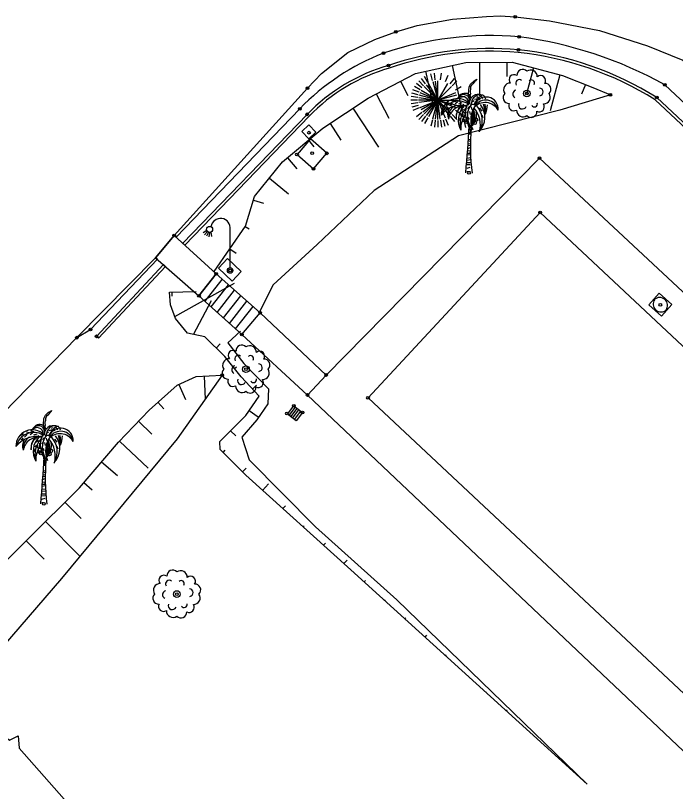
# Model space of a CAD drawing. Extents: x 344013 to 344423, y 298505 to 298795.
# Drawn here: x 344152.54 to 344176.66, y 298641.08 to 298669.42 of the extents above; entities that cross this region are included whole.
import ezdxf

# ---------------------------------------------------------------- set-up
doc = ezdxf.new("R2010")
doc.units = 0
for name, color, linetype in [('Default', 7, 'Continuous'), ('DH_CADRE -CARTOUCHE', 7, 'Continuous'), ('GO_MUR', 7, 'Continuous'), ('PC_CONCRETE', 7, 'Continuous'), ('PS_BOLT', 7, 'Continuous'), ('PS_DIM', 7, 'Continuous'), ('RES_ELECTRICITE', 7, 'Continuous'), ('TOPO_POINT', 7, 'Continuous'), ('TOPO_TALUS-TERRAIN NATUREL', 7, 'Continuous'), ('VOIRIE_BORDURE', 7, 'Continuous'), ('VOIRIE_ESPACE VERT', 7, 'Continuous')]:
    doc.layers.add(name, color=color, linetype=linetype)

# ---------------------------------------------------------------- blocks, each defined once
blk = doc.blocks.new('REG_INC')
at = {"layer": 'Default'}
for p, q in [((0, 1), (1, 1)), ((0, 0), (0, 1)), ((1, 1), (1, 0)), ((1, 0), (0, 0))]:
    blk.add_line(p, q, dxfattribs=at)
for centre, start, end in [((0.5, 0.498), 90.0058, 135.0058), ((0.5, 0.5), 45.0069, 90.0069), ((0.498, 0.5), 135.0055, 180.0055), ((0.501, 0.5), 180.0066, 225.0066), ((0.499, 0.499), 0.0066, 45.0066), ((0.501, 0.499), 315.0055, 0.0055), ((0.499, 0.498), 225.0069, 270.0069), ((0.499, 0.5), 270.0058, 315.0058)]:
    blk.add_arc(centre, 0.44, start, end, dxfattribs=at)
blk = doc.blocks.new('R5')
at = {"layer": 'Default'}
for p, q in [((0, 1), (0, 0)), ((1, 1), (0, 1)), ((0.2, 1), (0.2, 0)), ((0.4, 1), (0.4, 0)), ((0.6, 1), (0.6, 0)), ((0.8, 1), (0.8, 0)), ((1, 0), (1, 1)), ((0, 0), (1, 0)), ((0.6, 0), (0.6, 0))]:
    blk.add_line(p, q, dxfattribs=at)
blk = doc.blocks.new('EDF1')
at = {"layer": 'Default'}
for points in [[(-0.855, 1.462), (-0.985, 1.373)], [(-0.83, 1.422), (-0.931, 1.303)], [(0, 0.1), (0, 1.5)], [(-0.793, 1.397), (-0.86, 1.257)], [(-0.753, 1.388), (-0.781, 1.235)], [(-0.701, 1.4), (-0.684, 1.241)]]:
    blk.add_lwpolyline(points, dxfattribs=at)
for centre, radius in [((-0.75, 1.5), 0.112), ((0, 0), 0.1)]:
    blk.add_circle(centre, radius, dxfattribs=at)
blk.add_arc((-0.35, 1.55), 0.354, 351.8699, 171.8699, dxfattribs=at)
blk = doc.blocks.new('POINT_DISPLAY')
at = {"layer": 'Default'}
blk.add_circle((0, 0), 0.05, dxfattribs=at)
blk = doc.blocks.new('COCO')
at = {"layer": 'Default'}
for p, q in [((0.058, 1.14), (-0.03, 1.162)), ((-0.026, 1.226), (0.061, 1.212)), ((-0.046, 0.891), (0.052, 0.927)), ((0.054, 0.998), (-0.041, 0.985)), ((-0.037, 1.06), (0.056, 1.071)), ((0.047, 0.655), (-0.058, 0.642)), ((0.045, 0.292), (-0.07, 0.288)), ((-0.068, 0.371), (0.045, 0.374)), ((0.045, 0.47), (-0.065, 0.453)), ((-0.062, 0.537), (0.046, 0.552)), ((0.046, 0.033), (-0.076, 0.051)), ((-0.073, 0.17), (0.045, 0.209))]:
    blk.add_line(p, q, dxfattribs=at)
for points in [[(0.029, 2.551), (-0.016, 2.896), (0.002, 3.125), (0.059, 3.241), (0.173, 3.348), (0.189, 3.356), (0.282, 3.415), (0.266, 3.373), (0.2, 3.318), (0.143, 3.247), (0.093, 3.2), (0.081, 3.165), (0.057, 3.133), (0.057, 3.099), (0.06, 3.037), (0.039, 2.989), (0.039, 2.944), (0.049, 2.877), (0.037, 2.841), (0.013, 2.736)], [(-0.746, 2.559), (-0.864, 2.483)], [(-0.636, 2.639), (-0.541, 2.608)], [(-0.421, 2.58), (-0.503, 2.523)], [(-0.487, 2.68), (-0.386, 2.65)], [(-0.256, 2.553), (-0.385, 2.508)], [(0.013, 2.736), (0.036, 2.813), (0.046, 2.746)], [(0.133, 2.608), (0.185, 2.634)], [(0.196, 2.687), (0.323, 2.715)], [(0.283, 2.765), (0.331, 2.786)], [(-0.77, 2.413), (-0.836, 2.333)], [(-0.607, 2.534), (-0.704, 2.443)], [(-0.183, 2.493), (-0.348, 2.417), (-0.401, 2.307), (-0.448, 2.203), (-0.471, 2.086), (-0.474, 2.023), (-0.466, 1.973), (-0.455, 2.054), (-0.451, 2.146), (-0.387, 2.292), (-0.351, 2.354), (-0.284, 2.404), (-0.233, 2.445), (-0.012, 2.495)], [(-0.203, 2.314), (-0.274, 2.258)], [(0.015, 2.414), (-0.056, 2.352)], [(0.081, 2.404), (0.106, 2.299)], [(0.385, 2.37), (0.469, 2.254)], [(-0.321, 1.997), (-0.364, 1.9)], [(-0.276, 2.151), (-0.329, 2.086)], [(-0.23, 2.152), (-0.237, 2.043)], [(-0.161, 2.218), (-0.158, 2.122)], [(-0.059, 2.024), (-0.083, 1.998)], [(-0.04, 2.247), (-0.081, 2.179)], [(-0.025, 2.032), (0.002, 1.954)], [(0.022, 2.24), (0.043, 2.13)], [(0.473, 2.115), (0.509, 2.012)], [(-0.055, 0.716), (0.048, 0.717), (0.049, 0.787), (-0.051, 0.795)]]:
    blk.add_lwpolyline(points, dxfattribs=at)
for centre, radius in [((-0.144, 1.978), 0.0616), ((0.254, 1.938), 0.0628), ((-0.187, 1.897), 0.0384), ((-0.124, 1.896), 0.0376), ((-0.11, 1.84), 0.0471), ((0.134, 1.862), 0.0549), ((0.208, 1.822), 0.0626)]:
    blk.add_circle(centre, radius, dxfattribs=at)
for centre, radius, start, end in [((-0.123, 2.59), 0.323, 122.3475, 158.7636), ((-0.199, 2.618), 0.238, 4.5218, 154.101), ((-0.16, 2.647), 0.255, 21.0861, 122.3475), ((0.376, 2.508), 0.372, 113.7681, 175.3309), ((0.376, 2.508), 0.372, 113.7681, 175.3309), ((0.418, 2.527), 0.326, 97.1248, 183.9512), ((0.344, 2.407), 0.451, 69.0817, 104.862), ((-0.427, 2.113), 0.595, 43.6121, 181.4625), ((-0.38, 1.964), 0.648, 57.9192, 166.6201), ((-0.252, 2.556), 0.231, 4.2441, 134.2103), ((1.025, 2.053), 0.958, 126.6858, 153.1664), ((0.59, 2.015), 0.548, 29.5654, 139.3517), ((0.618, 2.316), 0.451, 356.1627, 159.0009), ((0.609, 2.187), 0.468, 12.1077, 148.3146), ((-0.157, 2.027), 0.74, 51.2475, 54.5217), ((-1.005, 1.577), 1.786, 37.5668, 40.5156), ((-0.254, 2.28), 0.869, 28.4725, 37.0965), ((0.493, 2.767), 0.0679, 35.3205, 126.6858), ((-0.054, 2.379), 0.738, 25.8194, 35.3205), ((-0.291, 1.543), 0.918, 76.7389, 142.8025), ((-0.3, 2.12), 0.482, 151.1331, 199.5942), ((-0.196, 1.874), 0.565, 78.514, 171.3504), ((-0.32, 2.055), 0.433, 119.0834, 188.7621), ((0.362, 1.922), 0.754, 136.7113, 208.8221), ((0.551, 1.79), 0.879, 137.733, 194.3716), ((0.62, 2.159), 0.753, 153.0868, 230.1124), ((0.659, 2.068), 0.718, 142.3554, 222.2794), ((-0.007, 2.465), 0.0563, 81.7475, 144.3035), ((-0.189, 1.21), 1.324, 71.3715, 81.7475), ((0.294, 2.595), 0.256, 198.6765, 199.7627), ((0.963, 1.939), 0.9, 143.9866, 203.4288), ((0.311, 2.152), 0.219, 141.856, 191.5175), ((0.398, 2.098), 0.301, 136.4569, 162.0685), ((-0.404, 2.045), 0.619, 329.4666, 26.6793), ((-0.543, 1.744), 0.96, 344.8781, 41.1461), ((-0.341, 1.9), 0.828, 46.9767, 50.1231), ((-0.341, 1.9), 0.828, 334.0687, 41.194), ((-0.157, 2.027), 0.74, 315.1472, 39.0239), ((-1.704, 1.849), 2.327, 7.5978, 16.3666), ((-0.254, 2.28), 0.869, 350.8883, 14.7063), ((-0.482, 2.552), 1.161, 339.3597, 356.5925), ((0.649, 1.599), 0.949, 145.5146, 182.4528), ((0.544, 1.816), 0.474, 137.1953, 172.8987), ((0.308, 2.014), 0.226, 121.4297, 182.29), ((27.302, 0.106), 27.266, 175.4791, 176.5597), ((0.372, 1.847), 0.277, 133.5956, 173.487), ((0.808, 1.542), 0.777, 142.2358, 156.28), ((0.242, 1.964), 0.147, 110.9727, 165.9756), ((0.404, 1.878), 0.354, 125.0585, 146.3893), ((0.357, 2.084), 0.244, 133.1184, 172.7534), ((-0.759, 1.958), 0.922, 344.8505, 15.8988), ((-0.289, 2.11), 0.564, 317.8279, 12.3386), ((-85.428, 7.294), 85.622, 355.11326, 356.26352), ((-0.279, 1.637), 0.281, 2.1499, 36.6325), ((-0.265, 1.505), 0.316, 339.9997, 25.7228), ((0.199, 1.66), 0.176, 166.9443, 185.5966)]:
    blk.add_arc(centre, radius, start, end, dxfattribs=at)
blk.add_ellipse((27.425, 0.272), major_axis=(-27.371, 0.966), ratio=0.529859, start_param=6.255729, end_param=6.369141, dxfattribs=at)
blk = doc.blocks.new('ARB1')
at = {"layer": 'Default'}
blk.add_circle((0, 0), 0.122, dxfattribs=at)
for centre, radius, start, end in [((-0.153, 0.664), 0.211, 43.6925, 183.5969), ((0.139, 0.613), 0.241, 358.4583, 125.1928), ((-0.471, 0.503), 0.183, 53.9554, 222.2066), ((0.501, 0.468), 0.183, 325.1444, 131.0175), ((-0.613, 0.139), 0.241, 88.4583, 215.1928), ((-0.276, 0.37), 0.134, 52.4396, 209.5496), ((0.164, 0.38), 0.112, 330.5895, 133.7127), ((0.664, 0.153), 0.211, 313.6925, 93.5969), ((-0.373, -0.024), 0.149, 103.7092, 242.3465), ((0.458, 0.052), 0.137, 276.6214, 88.967), ((0.613, -0.139), 0.241, 268.4583, 35.1928), ((-0.664, -0.153), 0.211, 133.6925, 273.5969), ((-0.478, -0.443), 0.19, 155.2243, 300.9377), ((-0.163, -0.42), 0.148, 159.5371, 338.1663), ((0.271, -0.38), 0.112, 210.5895, 13.7127), ((0.448, -0.483), 0.188, 243.1323, 33.0297), ((-0.139, -0.613), 0.241, 178.4583, 305.1928), ((0.153, -0.664), 0.211, 223.6925, 3.5969)]:
    blk.add_arc(centre, radius, start, end, dxfattribs=at)
blk = doc.blocks.new('ARB2')
at = {"layer": 'Default'}
for p, q in [((-0.356, 0.642), (-0.481, 0.858)), ((-0.181, 0.716), (-0.244, 0.956)), ((-0.088, 0.736), (-0.119, 0.983)), ((0.106, 0.736), (0.144, 0.983)), ((0.287, 0.684), (0.388, 0.914)), ((-0.575, 0.453), (-0.775, 0.605)), ((-0.513, 0.525), (-0.688, 0.702)), ((-0.438, 0.589), (-0.588, 0.786)), ((0.456, 0.589), (0.612, 0.786)), ((0.531, 0.525), (0.706, 0.702)), ((-0.675, 0.286), (-0.9, 0.381)), ((-0.631, 0.373), (-0.844, 0.497)), ((0.65, 0.373), (0.862, 0.497)), ((-0.731, 0), (-0.981, 0)), ((-0.725, 0.1), (-0.969, 0.133)), ((-0.706, 0.195), (-0.944, 0.259)), ((0.744, 0.1), (0.987, 0.133)), ((-0.725, -0.1), (-0.969, -0.133)), ((-0.706, -0.195), (-0.944, -0.259)), ((0.725, -0.195), (0.963, -0.259)), ((-0.675, -0.287), (-0.9, -0.383)), ((-0.575, -0.455), (-0.775, -0.605)), ((-0.513, -0.527), (-0.688, -0.702)), ((0.531, -0.527), (0.706, -0.702)), ((0.65, -0.373), (0.862, -0.498)), ((-0.438, -0.591), (-0.588, -0.787)), ((-0.356, -0.644), (-0.481, -0.859)), ((-0.181, -0.717), (-0.244, -0.956)), ((-0.088, -0.737), (-0.119, -0.983)), ((0.013, -0.741), (0.013, -0.989)), ((0.106, -0.737), (0.144, -0.983)), ((0.2, -0.717), (0.263, -0.956)), ((0.287, -0.686), (0.388, -0.916)), ((0.456, -0.591), (0.612, -0.787))]:
    blk.add_line(p, q, dxfattribs=at)
for points in [[(-0.688, 0.091), (0.013, 0), (-0.338, 0.608)], [(-0.169, 0.677), (0.013, 0), (-0.6, 0.35)], [(0.013, 0.008), (0.013, 0), (-0.081, 0.695)], [(0.362, 0.608), (0.013, 0), (0.013, 0.702)], [(-0.487, 0.495), (0.013, 0), (-0.669, 0.181)], [(-0.419, 0.556), (0.013, 0), (-0.638, 0.269)], [(0.656, 0.269), (0.013, 0), (0.506, 0.495)], [(-0.487, -0.497), (0.013, 0), (-0.694, 0)], [(-0.638, -0.269), (0.013, 0), (-0.688, -0.092)], [(-0.169, -0.678), (0.013, 0), (-0.6, -0.352)], [(-0.544, -0.428), (0.013, 0), (-0.338, -0.608)], [(-0.081, -0.695), (0.013, 0), (-0.419, -0.558)], [(0.013, -0.702), (0.013, 0), (0, 0)], [(0.688, 0.181), (0.013, 0), (0.713, 0)], [(0.438, -0.558), (0.013, 0), (0.656, -0.269)], [(0.506, -0.497), (0.013, 0), (0.688, -0.181)], [(0.1, -0.695), (0.013, 0), (0.281, -0.648)], [(0.019, 0), (0.013, 0), (0.013, -0.009)]]:
    blk.add_lwpolyline(points, dxfattribs=at)

msp = doc.modelspace()

# ---------------------------------------------------------------- linework, layer by layer
at = {"layer": 'DH_CADRE -CARTOUCHE'}
msp.add_lwpolyline([(344200.65, 298622.487), (344165.426, 298655.454), (344171.721, 298662.233), (344206.962, 298629.231)], close=True, dxfattribs=at)
at = {"layer": 'GO_MUR'}
for points in [[(344162.931, 298666.015), (344158.413, 298661.325), (344158.342, 298661.39), (344163.216, 298666.766), (344163.731, 298667.308), (344164.688, 298668.072), (344165.676, 298668.545), (344166.447, 298668.825), (344167.222, 298669.059), (344168.509, 298669.289), (344169.751, 298669.392), (344170.251, 298669.414), (344170.803, 298669.375), (344172.06, 298669.227), (344173.884, 298668.877), (344175.641, 298668.318), (344176.928, 298667.79), (344178.107, 298666.872), (344194.798, 298651.17), (344217.989, 298629.411), (344217.037, 298628.671)], [(344217.037, 298628.671), (344194.049, 298650.256), (344176.274, 298666.89)], [(344175.978, 298666.428), (344193.686, 298649.877), (344216.254, 298628.72), (344216.185, 298628.648), (344193.618, 298649.804), (344175.917, 298666.349)], [(344158.656, 298661.102), (344163.2, 298665.814)], [(344163.272, 298665.744), (344158.729, 298661.034), (344158.656, 298661.102)]]:
    msp.add_lwpolyline(points, dxfattribs=at)
for points in [[(344157.662, 298660.576), (344154.783, 298657.656), (344155.285, 298657.957), (344157.727, 298660.519)], [(344155.497, 298657.704), (344157.95, 298660.323), (344158.025, 298660.257), (344155.57, 298657.636)]]:
    msp.add_lwpolyline(points, close=True, dxfattribs=at)
for centre, radius, start, end in [((344169.924, 298656.291), 12.401, 85.2367, 108.4963), ((344168.988, 298653.784), 14.995, 60.9281, 82.4698), ((344169.091, 298660.081), 8.553, 111.2632, 136.0687), ((344169.897, 298656.684), 11.535, 84.8985, 108.8295), ((344169.897, 298656.684), 11.435, 84.9025, 108.8419), ((344169.681, 298656.377), 11.761, 57.9782, 83.9858), ((344169.681, 298656.377), 11.861, 57.9314, 83.9896), ((344168.019, 298661.166), 6.694, 105.9961, 136.0351), ((344168.019, 298661.166), 6.594, 105.9746, 136.0351)]:
    msp.add_arc(centre, radius, start, end, dxfattribs=at)
at = {"layer": 'PS_BOLT'}
for points in [[(344163.003, 298665.184), (344163.258, 298665.431), (344163.522, 298665.165), (344163.267, 298664.917)], [(344162.831, 298664.35), (344163.433, 298663.82), (344163.925, 298664.39), (344163.323, 298664.92)], [(344157.662, 298660.576), (344159.247, 298659.185), (344159.875, 298659.983), (344158.342, 298661.39)], [(344159.958, 298660.193), (344160.286, 298660.543), (344160.784, 298660.072), (344160.456, 298659.722)]]:
    msp.add_lwpolyline(points, close=True, dxfattribs=at)
for points in [[(344173.637, 298593.851), (344172.292, 298595.161), (344185.567, 298608.8), (344198.259, 298622.397), (344163.217, 298655.561), (344163.898, 298656.291), (344171.693, 298664.218), (344209.192, 298629.258), (344201.744, 298621.299), (344205.95, 298617.379), (344203.771, 298607.721), (344197.46, 298609.156), (344192.341, 298613.899), (344190.988, 298612.393), (344196.963, 298606.8), (344195.985, 298605.701)], [(344161.479, 298658.568), (344163.898, 298656.291), (344163.217, 298655.561), (344160.812, 298657.771)]]:
    msp.add_lwpolyline(points, dxfattribs=at)
at = {"layer": 'PS_DIM'}
for points in [[(344159.875, 298659.983), (344159.247, 298659.185), (344160.812, 298657.771), (344161.479, 298658.568), (344159.875, 298659.983)], [(344159.47, 298658.984), (344160.1, 298659.784)], [(344159.693, 298658.782), (344160.326, 298659.585)], [(344159.916, 298658.581), (344160.551, 298659.386)], [(344160.139, 298658.379), (344160.776, 298659.188)], [(344160.363, 298658.177), (344161.002, 298658.989)], [(344160.586, 298657.976), (344161.227, 298658.79)]]:
    msp.add_lwpolyline(points, dxfattribs=at)
at = {"layer": 'TOPO_TALUS-TERRAIN NATUREL'}
for p, q in [((344169.495, 298667.711), (344169.505, 298666.491)), ((344170.496, 298667.719), (344170.5, 298667.199)), ((344167.529, 298667.389), (344167.815, 298666.061)), ((344168.507, 298667.6), (344168.995, 298665.335)), ((344171.469, 298667.513), (344171.214, 298666.56)), ((344172.435, 298667.255), (344172.083, 298665.938)), ((344166.608, 298667.021), (344166.877, 298666.507)), ((344173.37, 298666.901), (344173.231, 298666.546)), ((344165.721, 298666.558), (344166.181, 298665.678)), ((344164.871, 298666.034), (344165.809, 298664.621)), ((344164.037, 298665.481), (344164.438, 298664.877)), ((344163.25, 298664.866), (344163.449, 298664.628)), ((344162.483, 298664.224), (344162.823, 298663.818)), ((344161.819, 298663.48), (344162.521, 298662.907)), ((344161.237, 298662.678), (344161.607, 298662.565)), ((344160.941, 298661.723), (344161.077, 298661.629)), ((344160.373, 298660.899), (344160.606, 298660.739)), ((344158.359, 298658.423), (344160.543, 298659.641)), ((344158.249, 298659.322), (344158.252, 298659.169)), ((344159.05, 298657.769), (344159.709, 298659.012)), ((344159.879, 298657.278), (344160.025, 298657.431)), ((344160.543, 298656.534), (344160.614, 298656.589)), ((344159.441, 298656.254), (344159.475, 298655.409)), ((344158.505, 298655.948), (344158.76, 298655.392)), ((344161.199, 298655.78), (344161.354, 298655.924)), ((344157.747, 298655.3), (344157.962, 298655.058)), ((344161.082, 298654.99), (344161.412, 298654.761)), ((344157.033, 298654.601), (344157.527, 298654.132)), ((344160.405, 298654.258), (344160.589, 298654.073)), ((344156.344, 298653.875), (344157.387, 298652.885)), ((344160.129, 298653.463), (344160.208, 298653.542)), ((344155.69, 298653.119), (344156.265, 298652.624)), ((344160.835, 298652.755), (344160.971, 298652.89)), ((344155.037, 298652.361), (344155.34, 298652.1)), ((344161.572, 298652.078), (344161.79, 298652.321)), ((344154.342, 298651.642), (344154.938, 298651.044)), ((344162.315, 298651.409), (344162.409, 298651.513)), ((344153.634, 298650.936), (344154.892, 298649.673)), ((344163.059, 298650.74), (344163.098, 298650.784)), ((344152.925, 298650.23), (344153.589, 298649.564)), ((344163.802, 298650.07), (344163.87, 298650.146)), ((344164.545, 298649.401), (344164.662, 298649.53)), ((344165.287, 298648.73), (344165.337, 298648.785)), ((344166.028, 298648.058), (344166.049, 298648.082)), ((344166.769, 298647.386), (344166.805, 298647.426)), ((344167.51, 298646.714), (344167.572, 298646.783)), ((344168.251, 298646.043), (344168.278, 298646.072)), ((344168.992, 298645.371), (344169.004, 298645.383)), ((344169.733, 298644.699), (344169.753, 298644.72)), ((344170.474, 298644.027), (344170.508, 298644.064)), ((344171.215, 298643.355), (344171.23, 298643.371)), ((344171.956, 298642.683), (344171.963, 298642.69)), ((344172.697, 298642.012), (344172.708, 298642.023))]:
    msp.add_line(p, q, dxfattribs=at)
for points in [[(344159.806, 298660.076), (344160.948, 298661.733), (344161.28, 298662.818), (344162.305, 298664.075), (344163.779, 298665.309), (344165.432, 298666.407), (344167.158, 298667.309), (344169.007, 298667.708), (344170.691, 298667.721), (344172.531, 298667.229), (344173.639, 298666.795), (344174.283, 298666.527)], [(344174.283, 298666.527), (344172.435, 298665.971), (344168.734, 298665.033), (344165.654, 298663.031), (344163.567, 298661.061), (344161.959, 298659.584), (344161.463, 298658.603)], [(344173.439, 298641.34), (344164.793, 298649.178), (344160.961, 298652.629), (344160.026, 298653.566), (344160.012, 298653.865), (344160.957, 298654.809), (344161.445, 298655.515), (344160.787, 298656.224), (344160.198, 298656.972), (344159.459, 298657.682), (344158.823, 298657.817), (344158.383, 298658.352), (344158.211, 298658.855), (344158.172, 298659.32), (344159.144, 298659.338)], [(344160.77, 298657.896), (344160.3, 298657.469), (344160.888, 298656.706), (344161.783, 298655.792), (344161.758, 298655.234), (344161.356, 298654.66), (344160.812, 298654.024), (344161.078, 298653.19), (344163.511, 298650.749), (344166.481, 298648.084), (344173.439, 298641.34)], [(344162.586, 298631.249), (344158.463, 298634.677), (344155.322, 298637.466), (344152.157, 298640.641), (344150.03, 298642.712), (344148.876, 298643.869), (344148.225, 298645.042), (344148.989, 298646.167), (344150.999, 298648.31), (344152.976, 298650.281), (344154.876, 298652.174), (344156.31, 298653.84), (344157.421, 298655.01), (344158.446, 298655.921), (344159.147, 298656.242), (344160.098, 298656.281)], [(344160.098, 298656.281), (344158.45, 298653.962), (344154.227, 298648.857), (344151.775, 298646.036), (344151.324, 298644.439), (344151.952, 298643.242), (344152.321, 298642.95), (344152.643, 298643.115), (344152.674, 298642.658), (344154.315, 298640.791), (344156.42, 298638.569), (344157.669, 298637.128), (344162.586, 298631.249)]]:
    msp.add_lwpolyline(points, dxfattribs=at)
at = {"layer": 'VOIRIE_BORDURE'}
msp.add_lwpolyline([(344120.412, 298621.951), (344137.791, 298639.981), (344144.065, 298646.663), (344154.783, 298657.656), (344157.662, 298660.576), (344158.342, 298661.39), (344163.216, 298666.766), (344163.731, 298667.308), (344164.688, 298668.072), (344165.676, 298668.545), (344166.447, 298668.825), (344167.222, 298669.059), (344168.509, 298669.289), (344169.751, 298669.392), (344170.251, 298669.414), (344170.803, 298669.375), (344172.06, 298669.227), (344173.884, 298668.877), (344175.641, 298668.318), (344176.928, 298667.79), (344178.107, 298666.872), (344194.798, 298651.17), (344217.989, 298629.411), (344240.944, 298607.781)], dxfattribs=at)

# ---------------------------------------------------------------- block references
at = {"layer": 'PC_CONCRETE'}
for name, p, xscale, yscale, rotation in [('REG_INC', (344176.063, 298659.282), 0.570230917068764, 0.631212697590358, -131.48361), ('R5', (344162.715, 298655.164), 0.395640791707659, -0.37737885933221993, -37.81998000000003)]:
    msp.add_blockref(name, p, dxfattribs=dict(at, xscale=xscale, yscale=yscale, rotation=rotation))
at = {"layer": 'RES_ELECTRICITE'}
msp.add_blockref('EDF1', (344160.385, 298660.109), dxfattribs=at)
at = {"layer": 'TOPO_POINT'}
for p in [(344170.803, 298669.375), (344166.447, 298668.825), (344170.953, 298668.65), (344165.989, 298668.052), (344170.923, 298668.173), (344166.174, 298667.601), (344163.216, 298666.766), (344176.274, 298666.89), (344171.234, 298666.578), (344174.283, 298666.527), (344167.969, 298666.334), (344175.978, 298666.428), (344162.931, 298666.015), (344163.2, 298665.814), (344163.268, 298665.145), (344162.831, 298664.35), (344163.388, 298664.392), (344163.925, 298664.39), (344171.693, 298664.218), (344163.433, 298663.82), (344169.117, 298663.681), (344171.721, 298662.233), (344158.342, 298661.39), (344159.875, 298659.983), (344160.385, 298660.109), (344159.247, 298659.185), (344176.111, 298658.859), (344161.479, 298658.568), (344155.285, 298657.957), (344155.497, 298657.704), (344160.812, 298657.771), (344154.783, 298657.656), (344160.098, 298656.281), (344160.965, 298656.507), (344163.898, 298656.291), (344163.217, 298655.561), (344165.426, 298655.454), (344162.715, 298655.164), (344162.465, 298654.881), (344163.027, 298654.922), (344153.579, 298651.582), (344158.437, 298648.289)]:
    msp.add_blockref('POINT_DISPLAY', p, dxfattribs=at)
at = {"layer": 'VOIRIE_ESPACE VERT'}
for name, p in [('ARB1', (344171.234, 298666.578)), ('ARB2', (344167.969, 298666.334)), ('COCO', (344169.117, 298663.681)), ('ARB1', (344160.965, 298656.507)), ('COCO', (344153.579, 298651.582)), ('ARB1', (344158.437, 298648.289))]:
    msp.add_blockref(name, p, dxfattribs=at)

doc.saveas('drawing.dxf')
